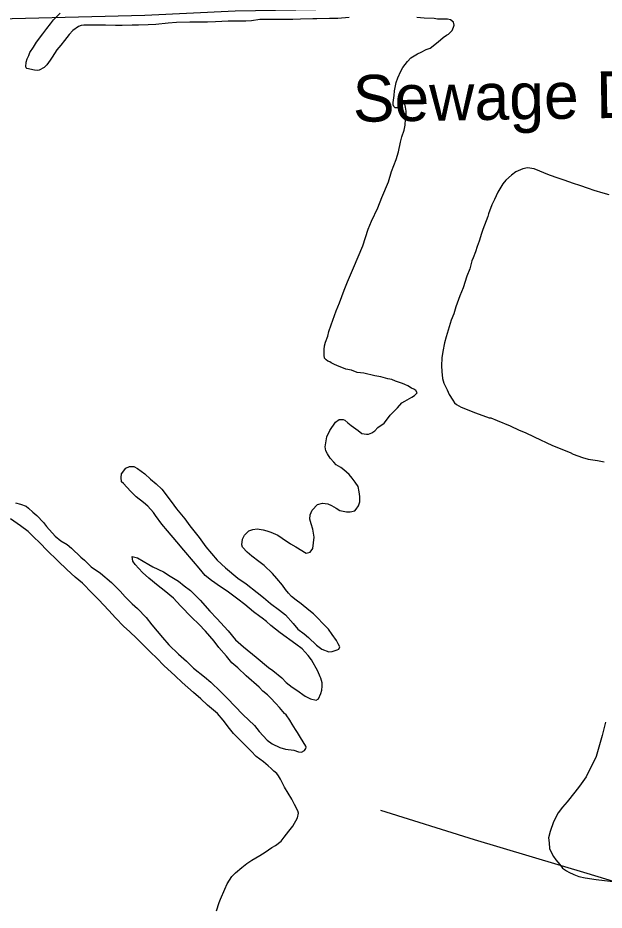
# Model space of a CAD drawing. Extents: x 3625074 to 3663148, y 511451 to 537151.
# Drawn here: x 3648000 to 3649041, y 518933 to 520518 of the extents above; entities that cross this region are included whole.
import ezdxf

# ---------------------------------------------------------------- set-up
doc = ezdxf.new("R2010")
doc.units = 0
for name, color, linetype in [('V-BLDG-IDEN', 7, 'Continuous'), ('V-SITE-VEGE', 7, 'Continuous'), ('V-TOPO-SHOR', 7, 'Continuous')]:
    doc.layers.add(name, color=color, linetype=linetype)

msp = doc.modelspace()

# ---------------------------------------------------------------- linework, layer by layer
at = {"layer": 'V-SITE-VEGE'}
for points in [[(3648588.5, 520518.5), (3648568, 520517), (3648553.4, 520517.1), (3648530.9, 520516.1), (3648523.6, 520516.1), (3648501.6, 520515.7), (3648488, 520515.2), (3648429.4, 520515.3), (3648414.7, 520512.8), (3648404.5, 520512.4), (3648386.4, 520511.9), (3648373.2, 520511.9), (3648351.2, 520511), (3648336.6, 520510.5), (3648305.3, 520510.5), (3648281.9, 520509.6), (3648266.8, 520508.6), (3648244.8, 520506.2), (3648231.6, 520505.8), (3648214.5, 520504.8), (3648202.8, 520504.8), (3648185.2, 520504.4), (3648173.5, 520504.4), (3648155.9, 520504.9), (3648116.9, 520504.9), (3648112.5, 520504.4), (3648107.6, 520502.5), (3648097.8, 520495.7), (3648091, 520488.4), (3648082.6, 520477.6), (3648076.3, 520469.8), (3648069.4, 520461), (3648061.1, 520447.9), (3648057.7, 520443), (3648051.3, 520434.7), (3648046.5, 520429.8), (3648038.1, 520425), (3648034.2, 520424.5), (3648029.4, 520425), (3648016.2, 520427.9), (3648014.7, 520429.4), (3648014.2, 520431.3), (3648014.7, 520439.6), (3648016.7, 520445), (3648019.6, 520451.3), (3648021.6, 520456.2), (3648027.9, 520466), (3648033.3, 520474.8), (3648044.6, 520489.4), (3648051.4, 520499.2), (3648057.8, 520507.4), (3648063.2, 520514.8), (3648074.9, 520526.5)], [(3648656, 519805.5), (3648660.9, 519811.9), (3648674.1, 519825), (3648681.9, 519833.8), (3648687.3, 519837.2), (3648699.5, 519844.1), (3648704.4, 519847), (3648707.3, 519849.9), (3648708.8, 519851.9), (3648706.8, 519855.8), (3648702.9, 519858.2), (3648699, 519860.2), (3648692.2, 519864.1), (3648687.3, 519866.5), (3648682.9, 519868.5), (3648677.5, 519870), (3648670.7, 519872.4), (3648663.9, 519875.3), (3648657, 519876.8), (3648644.4, 519880.3), (3648633.6, 519882.2), (3648614.1, 519886.6), (3648602.4, 519888.1), (3648592.6, 519892), (3648582.4, 519894), (3648566.3, 519900.4), (3648561.9, 519902.3), (3648556, 519905.3), (3648553.6, 519906.7), (3648550.6, 519908.2), (3648547.2, 519910.2), (3648544.3, 519913.6), (3648543.8, 519919), (3648543.8, 519928.7), (3648544.3, 519935.1), (3648546.3, 519941.9), (3648550.2, 519952.6), (3648552.2, 519960.9), (3648556.1, 519972.7), (3648559.5, 519980.9), (3648565.4, 519997.5), (3648570.8, 520011.7), (3648579.1, 520034.1), (3648585.5, 520049.3), (3648595.8, 520074.2), (3648612.4, 520113.2), (3648622.2, 520142.5), (3648627.6, 520157.1), (3648638.9, 520180.5), (3648646.2, 520198.6), (3648658, 520226.9), (3648663.4, 520245), (3648671.7, 520266.4), (3648675.6, 520280.1), (3648679.1, 520297.2), (3648681.5, 520306.5), (3648685.9, 520318.7), (3648687.9, 520327.4), (3648688.4, 520338.2), (3648689.4, 520347.5), (3648689.4, 520352.3), (3648688.4, 520359.2), (3648686.5, 520367), (3648684.5, 520365), (3648674.3, 520358.2), (3648669.9, 520358.2), (3648667.4, 520360.7), (3648666.5, 520363.6), (3648666.5, 520367.5), (3648667.9, 520380.2), (3648668.4, 520388.5), (3648671.4, 520403.1), (3648674.8, 520411.4), (3648680.2, 520423.2), (3648683.6, 520430), (3648691.5, 520440.2), (3648697.8, 520447.1), (3648709.5, 520453.9), (3648715.9, 520456.8), (3648725.2, 520461.7), (3648732, 520464.1), (3648746.2, 520475.3), (3648755, 520483.1), (3648761.3, 520487), (3648764.3, 520489), (3648768.2, 520492.4), (3648771.1, 520495.3), (3648773.6, 520501.6), (3648774.5, 520505.1), (3648773.6, 520510.4), (3648768.2, 520514.8), (3648762.8, 520515.8), (3648744.8, 520515.8), (3648739.4, 520516.8), (3648721.3, 520517.3), (3648708.2, 520518.8)], [(3649049.5, 520203.4), (3649039.3, 520206.4), (3649023.2, 520211.3), (3649012.9, 520214.7), (3648997.8, 520220.1), (3648986.6, 520223.5), (3648970, 520229.9), (3648959.2, 520233.3), (3648944.1, 520238.7), (3648916.8, 520250), (3648905.1, 520251.5), (3648896.8, 520250), (3648884.1, 520244.7), (3648876.2, 520238.8), (3648866.5, 520229.6), (3648861.1, 520223.2), (3648852.3, 520208.1), (3648846.4, 520195.4), (3648841.5, 520185.6), (3648835.6, 520170), (3648834.2, 520165.2), (3648828.3, 520149.5), (3648825.8, 520142.2), (3648822.9, 520134.9), (3648819, 520121.2), (3648815.5, 520112), (3648812.6, 520102.2), (3648808.2, 520091.9), (3648806.2, 520086.1), (3648802.3, 520072.4), (3648797.4, 520059.2), (3648790.5, 520038.3), (3648784.7, 520024.1), (3648777.3, 520004.6), (3648773.9, 519992.4), (3648769.5, 519980.7), (3648760.6, 519951.4), (3648757.2, 519940.7), (3648754.3, 519925.5), (3648752.8, 519914.3), (3648752.3, 519899.6), (3648752.8, 519889.9), (3648754.2, 519877.2), (3648756.1, 519868.9), (3648762, 519857.2), (3648765.9, 519848.9), (3648772.2, 519839.1), (3648775.1, 519834.2), (3648778.6, 519831.3), (3648786.9, 519826.4), (3648812.7, 519816.1), (3648836.6, 519807.7), (3648840, 519807.3), (3648850.8, 519802.4), (3648874.2, 519793.1), (3648889.8, 519785.7), (3648900.6, 519781.3), (3648916.7, 519773.5), (3648949.4, 519758.3), (3648980.6, 519745.6), (3648986, 519743.1), (3649002.5, 519736.7), (3649012.8, 519733.8), (3649028.9, 519731.8), (3649041.1, 519729.4)], [(3648448.5, 519477.7), (3648464.6, 519466), (3648474.9, 519457.2), (3648489, 519442), (3648497.3, 519432.2), (3648508.5, 519423.4), (3648516.3, 519417.1), (3648530.5, 519403.4), (3648539.7, 519396.5), (3648551.9, 519391.6), (3648558.3, 519392.1), (3648567.1, 519395), (3648570, 519396.5), (3648571.5, 519400.4), (3648568.5, 519405.8), (3648565.6, 519411.6), (3648557.8, 519422.4), (3648551.5, 519431.7), (3648540.3, 519443.4), (3648533.9, 519450.2), (3648524.7, 519459), (3648516.9, 519465.9), (3648503.2, 519476.7), (3648493.9, 519483.5), (3648485.7, 519490.3), (3648480.3, 519495.7), (3648474.9, 519502.6), (3648470.1, 519509.9), (3648459.8, 519522.1), (3648452, 519530.9), (3648437.4, 519545.1), (3648428.1, 519551.9), (3648415.4, 519561.7), (3648407.1, 519568.6), (3648398.9, 519577.4), (3648397.4, 519581.8), (3648398.9, 519592), (3648402.3, 519598.8), (3648410.1, 519606.6), (3648417, 519609.1), (3648424.8, 519610), (3648435.5, 519608.6), (3648442.3, 519606.6), (3648449.2, 519604.2), (3648461.4, 519598.8), (3648469.2, 519593.4), (3648483.8, 519583.6), (3648493.6, 519578.2), (3648511.6, 519567), (3648519, 519568.9), (3648523.8, 519575.3), (3648525.8, 519595.3), (3648523.9, 519609.9), (3648520.5, 519619.2), (3648518.5, 519627.5), (3648519, 519635.3), (3648522.5, 519643.6), (3648531.8, 519653.4), (3648540.6, 519655.8), (3648550.3, 519654.8), (3648556.7, 519651.9), (3648565, 519647), (3648571.8, 519642.6), (3648583.5, 519640.6), (3648589.8, 519640.6), (3648598.1, 519642), (3648600.6, 519645), (3648605, 519650.8), (3648607, 519658.1), (3648607, 519667.4), (3648606, 519675.7), (3648604.1, 519685.5), (3648598.7, 519693.3), (3648593.8, 519700.2), (3648588.5, 519706.5), (3648578.7, 519714.8), (3648573.3, 519719.2), (3648565.1, 519724.1), (3648560.7, 519728.5), (3648554.3, 519735.9), (3648549.9, 519743.7), (3648547, 519748.6), (3648545.6, 519755.9), (3648546.1, 519759.3), (3648548.5, 519773.5), (3648553.9, 519785.2), (3648564.2, 519799.8), (3648570.5, 519804.2), (3648577.4, 519804.2), (3648580.3, 519803.2), (3648586.1, 519798.8), (3648592, 519793.9), (3648604.2, 519785.1), (3648610.5, 519779.7), (3648618.8, 519778.2), (3648622.7, 519778.2), (3648628.6, 519780.7), (3648633.5, 519784.1), (3648638.9, 519790.4), (3648650.6, 519798.2), (3648656, 519805.5)], [(3648380, 519372.3), (3648370.3, 519384.1), (3648357.1, 519399.2), (3648348.4, 519410.9), (3648333.2, 519428.5), (3648321.5, 519440.8), (3648308.9, 519452.5), (3648288.9, 519473.5), (3648276.2, 519487.2), (3648259.6, 519500.9), (3648248.9, 519508.7), (3648232.3, 519522.4), (3648221.6, 519532.7), (3648208.4, 519546.9), (3648204, 519552.7), (3648203, 519561), (3648212.3, 519558.6), (3648232.3, 519546.8), (3648239.6, 519542.9), (3648258.7, 519533.6), (3648270.4, 519526.3), (3648285.5, 519517.5), (3648295.3, 519509.1), (3648306.5, 519500.8), (3648323.5, 519483.7), (3648340.6, 519464.2), (3648353.3, 519451), (3648373.3, 519429), (3648386.4, 519413.3), (3648400.6, 519400.6), (3648423, 519382.5), (3648445, 519363.9), (3648452.8, 519358.6), (3648468.4, 519345.4), (3648476.2, 519337), (3648486.9, 519328.7), (3648495.2, 519323.4), (3648510.3, 519313.1), (3648519.6, 519308.2), (3648529.4, 519305.7), (3648533.8, 519308.2), (3648538.2, 519317.4), (3648539.6, 519323.8), (3648540.1, 519330.6), (3648540.1, 519336.5), (3648538.2, 519344.8), (3648536.7, 519347.2), (3648532.8, 519357.5), (3648521.2, 519377.5), (3648515.3, 519385.3), (3648504.6, 519397.1), (3648493.8, 519405.4), (3648465.6, 519425.4), (3648449, 519438.6), (3648441.7, 519445.5), (3648433.9, 519451.8), (3648429.9, 519454.3), (3648418.2, 519462.6), (3648403.1, 519475.8), (3648390.4, 519485.1), (3648371.4, 519499.3), (3648359.7, 519507.1), (3648343.6, 519518.4), (3648332.4, 519527.6), (3648322.2, 519540.4), (3648311.9, 519552.1), (3648294.9, 519572.1), (3648282.2, 519587.3), (3648265.6, 519606.8), (3648255.9, 519618.6), (3648244.2, 519634.2), (3648240.7, 519639.1), (3648230.5, 519650.3), (3648223.2, 519657.2), (3648210, 519667), (3648199.8, 519677.2), (3648187.6, 519690.9), (3648184.2, 519693.8), (3648183.2, 519701.2), (3648184.2, 519708), (3648191.5, 519717.8), (3648198.4, 519720.7), (3648205.7, 519720.7), (3648212.5, 519717.7), (3648225.2, 519708), (3648235.4, 519698.7), (3648245.7, 519690.4), (3648255.4, 519680.6), (3648272, 519658.6), (3648281.8, 519645.9), (3648296.4, 519627.8), (3648305.2, 519615.6), (3648321.7, 519595), (3648333.9, 519578.4), (3648353.9, 519554.5), (3648368.5, 519540.8), (3648390.5, 519522.7), (3648405.1, 519512.4), (3648424.6, 519497.3), (3648436.3, 519488.5), (3648448.5, 519477.7)], [(3647995.7, 519656.5), (3648004.9, 519654), (3648014.7, 519650.6), (3648019.1, 519647.2), (3648026.9, 519639.9), (3648033.7, 519634), (3648045.4, 519621.3), (3648050.8, 519614.4), (3648066.4, 519597.3), (3648076.6, 519589), (3648087.4, 519582.2), (3648095.2, 519575.8), (3648111.7, 519559.7), (3648118.6, 519554.3), (3648130.3, 519543), (3648146.9, 519531.3), (3648166.4, 519514.7), (3648181.5, 519499.5), (3648190.3, 519489.3), (3648202.9, 519477), (3648212.2, 519468.7), (3648227.8, 519452.6), (3648238, 519439.4), (3648256.6, 519416.9), (3648268.3, 519404.2), (3648285.3, 519387.6), (3648299.5, 519375.4), (3648311.7, 519362.6), (3648331.2, 519347.5), (3648342.9, 519337.7), (3648360, 519321.1), (3648371.7, 519309.3), (3648399.5, 519280.5), (3648419.9, 519260.9), (3648428.7, 519250.2), (3648442.8, 519235), (3648451.6, 519228.2), (3648465.3, 519221.8), (3648475.1, 519218.9), (3648490.2, 519216.9), (3648498, 519214), (3648503.4, 519213.5), (3648509.2, 519216.4), (3648511.2, 519219.8), (3648511.7, 519222.3), (3648511.2, 519224.2), (3648501.9, 519239.8), (3648496.6, 519248.2), (3648493.2, 519254), (3648486.8, 519263.3), (3648482.9, 519270.1), (3648476.1, 519279.9), (3648473.7, 519282.4), (3648464.4, 519292.6), (3648458.1, 519300), (3648448.3, 519310.2), (3648443.4, 519315.1), (3648435.1, 519322), (3648428.3, 519328.8), (3648405.4, 519349.3), (3648390.3, 519363.5), (3648380, 519372.3)], [(3648444.7, 519189.1), (3648436, 519196.5), (3648429.6, 519200.9), (3648423.3, 519205.8), (3648414.5, 519215.1), (3648382.8, 519246.8), (3648376, 519255.6), (3648364.3, 519270.3), (3648354.5, 519282), (3648337, 519297.2), (3648324.8, 519308.4), (3648312.1, 519319.2), (3648291.6, 519337.3), (3648279.4, 519349), (3648259.4, 519367.6), (3648246.8, 519380.3), (3648235.5, 519391.1), (3648211.2, 519415.5), (3648198, 519427.7), (3648188.2, 519437), (3648173.1, 519452.2), (3648161.4, 519465.4), (3648143.4, 519484.4), (3648132.2, 519496.2), (3648114.6, 519513.8), (3648101.9, 519524.5), (3648086.8, 519537.7), (3648071.7, 519552.9), (3648050.7, 519572.9), (3648040.5, 519584.2), (3648026.8, 519597.4), (3648018.1, 519605.7), (3648004.9, 519615.5), (3647986.8, 519628.2)], [(3649043.4, 519267), (3649037.1, 519243.1), (3649026.8, 519206), (3649020.9, 519193.3), (3649015, 519182.1), (3649008.7, 519169.4), (3648996.9, 519152.8), (3648988.6, 519142.1), (3648975.4, 519125.5), (3648967.1, 519115.7), (3648959.3, 519105.5), (3648950.9, 519089.4), (3648945.1, 519072.8), (3648942.1, 519061.1), (3648943.1, 519052.3), (3648943.6, 519042.5), (3648946.5, 519037.1), (3648950.9, 519027.9), (3648955.2, 519022), (3648962.1, 519013.7), (3648966.9, 519007.3), (3648973.8, 519002.4), (3648978.2, 519000.5), (3648986.9, 518996.1), (3648995.7, 518992.6), (3649007, 518990.2), (3649027, 518987.2), (3649071.4, 518981.8)], [(3648352.6, 518931.5), (3648357.5, 518946.1), (3648360, 518952.5), (3648367.3, 518970), (3648371.7, 518979.3), (3648380, 518992.5), (3648386.4, 518998.8), (3648397.6, 519008.5), (3648406.4, 519015.4), (3648415.7, 519021.7), (3648429.9, 519030), (3648439.2, 519035.8), (3648450.9, 519044.1), (3648457.7, 519047.5), (3648467.5, 519055.3), (3648472.9, 519062.2), (3648481.2, 519073.4), (3648488.1, 519082.2), (3648496.4, 519096.8), (3648498.3, 519105.1), (3648496.9, 519109), (3648491, 519120.7), (3648486.2, 519130), (3648473.5, 519151.5), (3648468.6, 519160.8), (3648466.2, 519165.7), (3648462.8, 519171.5), (3648459.9, 519175.5), (3648454.5, 519179.9), (3648449.6, 519184.3), (3648444.7, 519189.1)]]:
    msp.add_lwpolyline(points, dxfattribs=at)
at = {"layer": 'V-TOPO-SHOR'}
for points in [[(3647545.2, 520867), (3647640.8, 520774.7), (3647739.5, 520680.1), (3647824, 520589), (3647841.3, 520573.7), (3647852.7, 520562.2), (3647859.4, 520547.7), (3647862.9, 520535.8), (3647864.9, 520528), (3647868.4, 520520.1), (3647873.5, 520515.8), (3647895.5, 520514.5), (3648225.5, 520522.8), (3648385.7, 520530.4), (3648565.3, 520533.4), (3648796.4, 520540.9), (3648971.2, 520546.6)], [(3648644.1, 519110.5), (3648810.2, 519058.5), (3649010, 518998.6), (3649230.5, 518931.3), (3649413.8, 518873.8), (3649469.6, 518853)]]:
    msp.add_lwpolyline(points, dxfattribs=at)

# ---------------------------------------------------------------- texts
at = {"layer": 'V-BLDG-IDEN'}
msp.add_text('Sewage Disposal', height=83, rotation=0.8488, dxfattribs=at).set_placement((3648595.2, 520333.2))

doc.saveas('drawing.dxf')
